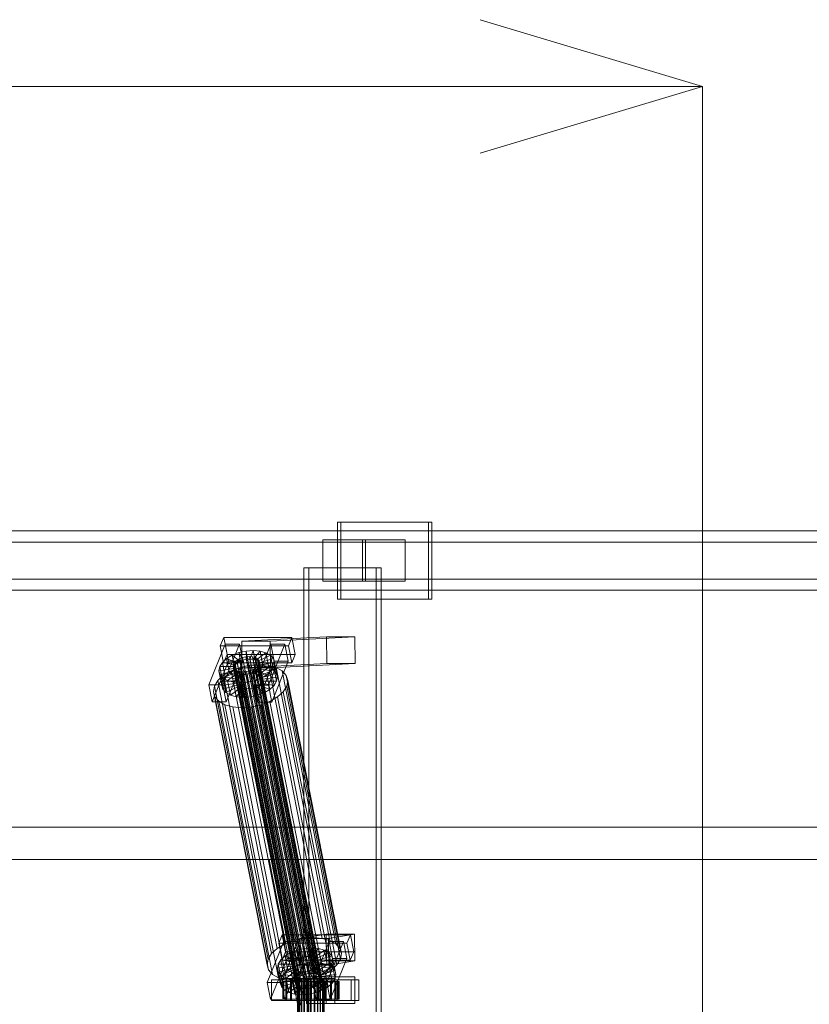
# Model space of a CAD drawing. Header units: millimetres. Extents: x -2233 to 65662, y -50530 to 6847.
# Tile 348 of 656: x 5489 to 6022, y -17870 to -17205. Entities that reach past the tile are written whole.
import ezdxf

# ---------------------------------------------------------------- set-up
doc = ezdxf.new("R2010")
doc.units = ezdxf.units.MM
doc.layers.add('COTAS_P', color=1, linetype='Continuous', lineweight=0)
doc.layers.add('superior_C01', color=7, linetype='Continuous', lineweight=0)
doc.dimstyles.new('R19_100', dxfattribs={"dimtxt": 250, "dimasz": 150, "dimexe": 150, "dimexo": 80, "dimgap": 100, "dimtad": 1, "dimtih": 1, "dimtoh": 1, "dimdsep": 46, "dimcen": 0.09, "dimadec": 0, "dimazin": 0, "dimtfac": 1, "dimtdec": 4, "dimtofl": 0, "dimtmove": 0, "dimatfit": 3, "dimfxl": 1, "dimtolj": 1, "dimtzin": 0, "dimarcsym": 0})

# ---------------------------------------------------------------- blocks, each defined once
blk = doc.blocks.new('DIM_R32_30')
at = {"layer": 'COTAS_P'}
for p, q in [((4250, -17250), (4400, -17205)), ((5950, -17250), (5800, -17205)), ((4250, -18150), (4250, -17250)), ((5950, -17250), (4250, -17250)), ((4250, -17250), (4400, -17295)), ((5950, -17250), (5800, -17295)), ((5950, -18150), (5950, -17250))]:
    blk.add_line(p, q, dxfattribs=at)
blk.add_text('1700 P', height=250, rotation=180, dxfattribs=at).set_placement((5100, -17350))

msp = doc.modelspace()

# ---------------------------------------------------------------- linework, layer by layer
at = {"layer": 'superior_C01'}
for p, q in [((5765.099, -17544), (5703.702, -17544)), ((5703.702, -17544), (5703.702, -17596)), ((5705.96, -17544), (5703.702, -17544)), ((5705.96, -17596), (5705.96, -17544)), ((5705.96, -17544), (5767.357, -17544)), ((5765.099, -17596), (5765.099, -17544)), ((5765.099, -17544), (5767.357, -17544)), ((5767.357, -17544), (5767.357, -17596)), ((6042.801, -17550), (4891.593, -17550)), ((4902.883, -17550), (6054.091, -17550)), ((6123.243, -17550), (4972.035, -17550)), ((4986.148, -17550), (6137.356, -17550)), ((5722.577, -17556), (5693.796, -17556)), ((5693.796, -17556), (5693.796, -17584)), ((5720.575, -17556), (5693.796, -17556)), ((5720.575, -17584), (5720.575, -17556)), ((5720.575, -17556), (5749.355, -17556)), ((5722.577, -17584), (5722.577, -17556)), ((5722.577, -17556), (5749.355, -17556)), ((5749.355, -17556), (5749.355, -17584)), ((6129.564, -17557.5), (4896.503, -17557.5)), ((4897.973, -17557.5), (6131.034, -17557.5)), ((5729.731, -17575), (5680.997, -17575)), ((5680.997, -17575), (5680.997, -18425)), ((5684.384, -17575), (5680.997, -17575)), ((5684.384, -18425), (5684.384, -17575)), ((5684.384, -17575), (5733.118, -17575)), ((5729.731, -18425), (5729.731, -17575)), ((5729.731, -17575), (5733.118, -17575)), ((5733.118, -17575), (5733.118, -18425)), ((4896.503, -17582.5), (6129.564, -17582.5)), ((4897.973, -17582.5), (6131.034, -17582.5)), ((5693.796, -17584), (5722.577, -17584)), ((5693.796, -17584), (5720.575, -17584)), ((5749.355, -17584), (5720.575, -17584)), ((5749.355, -17584), (5722.577, -17584)), ((4891.593, -17590), (6042.801, -17590)), ((4902.883, -17590), (6054.091, -17590)), ((4972.035, -17590), (6123.243, -17590)), ((4986.148, -17590), (6137.356, -17590)), ((5703.702, -17596), (5765.099, -17596)), ((5703.702, -17596), (5705.96, -17596)), ((5767.357, -17596), (5705.96, -17596)), ((5767.357, -17596), (5765.099, -17596)), ((5626.846, -17621.857), (5624.527, -17627.592)), ((5629.099, -17633.325), (5626.846, -17621.857)), ((5626.846, -17621.857), (5672.894, -17621.914)), ((5696.241, -17621.488), (5639.049, -17624.356)), ((5658.235, -17624.356), (5715.427, -17621.488)), ((5670.575, -17627.65), (5672.894, -17621.914)), ((5672.894, -17621.914), (5675.147, -17633.382)), ((5696.313, -17639.486), (5696.241, -17621.488)), ((5696.241, -17621.488), (5715.427, -17621.488)), ((5715.427, -17621.488), (5715.499, -17639.486)), ((5627.869, -17626.449), (5616.739, -17653.98)), ((5670.575, -17627.65), (5624.527, -17627.592)), ((5624.527, -17627.592), (5626.78, -17639.061)), ((5626.333, -17653.992), (5637.462, -17626.461)), ((5630.122, -17637.917), (5627.869, -17626.449)), ((5627.869, -17626.449), (5637.462, -17626.461)), ((5637.462, -17626.461), (5639.716, -17637.929)), ((5658.235, -17624.356), (5639.049, -17624.356)), ((5639.049, -17624.356), (5639.12, -17642.354)), ((5658.568, -17626.487), (5647.438, -17654.019)), ((5657.031, -17654.031), (5668.161, -17626.499)), ((5658.307, -17642.354), (5658.235, -17624.356)), ((5660.821, -17637.955), (5658.568, -17626.487)), ((5658.568, -17626.487), (5668.161, -17626.499)), ((5668.161, -17626.499), (5670.414, -17637.967)), ((5672.829, -17639.118), (5670.575, -17627.65)), ((5626.78, -17639.061), (5629.099, -17633.325)), ((5628.796, -17636.164), (5632.606, -17633.91)), ((5675.147, -17633.382), (5629.099, -17633.325)), ((5632.606, -17633.91), (5637.081, -17632.183)), ((5632.606, -17633.91), (5637.75, -17637.975)), ((5634.537, -17643.74), (5632.606, -17633.91)), ((5637.081, -17632.183), (5641.917, -17631.1)), ((5637.081, -17632.183), (5639.869, -17637.157)), ((5639.012, -17642.013), (5637.081, -17632.183)), ((5637.428, -17636.336), (5639.547, -17635.518)), ((5639.547, -17635.518), (5641.838, -17635.005)), ((5681.557, -17849.317), (5639.547, -17635.518)), ((5641.838, -17635.005), (5644.144, -17634.832)), ((5683.848, -17848.804), (5641.838, -17635.005)), ((5641.917, -17631.1), (5646.785, -17630.735)), ((5641.917, -17631.1), (5642.16, -17636.643)), ((5643.848, -17640.93), (5641.917, -17631.1)), ((5644.144, -17634.832), (5646.308, -17635.011)), ((5686.153, -17848.631), (5644.144, -17634.832)), ((5646.785, -17630.735), (5644.466, -17636.47)), ((5646.308, -17635.011), (5648.182, -17635.529)), ((5688.317, -17848.809), (5646.308, -17635.011)), ((5651.352, -17631.112), (5646.63, -17636.649)), ((5648.716, -17640.564), (5646.785, -17630.735)), ((5646.785, -17630.735), (5651.352, -17631.112)), ((5648.182, -17635.529), (5649.638, -17636.352)), ((5690.191, -17849.328), (5648.182, -17635.529)), ((5655.308, -17632.206), (5648.503, -17637.167)), ((5658.383, -17633.943), (5649.96, -17637.99)), ((5653.284, -17640.942), (5651.352, -17631.112)), ((5651.352, -17631.112), (5655.308, -17632.206)), ((5657.24, -17642.036), (5655.308, -17632.206)), ((5655.308, -17632.206), (5658.383, -17633.943)), ((5660.315, -17643.772), (5658.383, -17633.943)), ((5658.383, -17633.943), (5660.367, -17636.203)), ((5675.147, -17633.382), (5672.829, -17639.118)), ((5618.993, -17665.449), (5630.122, -17637.917)), ((5623.633, -17644.431), (5624.152, -17641.61)), ((5624.152, -17641.61), (5625.913, -17638.79)), ((5624.152, -17641.61), (5633.745, -17641.622)), ((5626.083, -17651.44), (5624.152, -17641.61)), ((5625.913, -17638.79), (5628.796, -17636.164)), ((5625.913, -17638.79), (5634.579, -17640.286)), ((5627.845, -17648.62), (5625.913, -17638.79)), ((5626.78, -17639.061), (5672.829, -17639.118)), ((5639.716, -17637.929), (5628.586, -17665.461)), ((5628.796, -17636.164), (5635.945, -17639.042)), ((5630.728, -17645.994), (5628.796, -17636.164)), ((5639.716, -17637.929), (5630.122, -17637.917)), ((5631.889, -17644.416), (5637.871, -17642.107)), ((5633.177, -17641.32), (5633.423, -17639.983)), ((5633.537, -17642.566), (5633.177, -17641.32)), ((5675.187, -17855.119), (5633.177, -17641.32)), ((5633.423, -17639.983), (5634.258, -17638.648)), ((5675.433, -17853.782), (5633.423, -17639.983)), ((5633.745, -17641.622), (5633.499, -17642.958)), ((5634.579, -17640.286), (5633.745, -17641.622)), ((5633.745, -17641.622), (5635.677, -17651.452)), ((5634.258, -17638.648), (5635.623, -17637.404)), ((5676.267, -17852.446), (5634.258, -17638.648)), ((5639.012, -17642.013), (5634.537, -17643.74)), ((5635.945, -17639.042), (5634.579, -17640.286)), ((5634.579, -17640.286), (5636.511, -17650.116)), ((5635.623, -17637.404), (5637.428, -17636.336)), ((5677.633, -17851.202), (5635.623, -17637.404)), ((5637.75, -17637.975), (5635.945, -17639.042)), ((5635.945, -17639.042), (5637.877, -17648.872)), ((5679.437, -17850.135), (5637.428, -17636.336)), ((5639.869, -17637.157), (5637.75, -17637.975)), ((5637.75, -17637.975), (5639.681, -17647.804)), ((5637.871, -17642.107), (5644.337, -17640.659)), ((5674.086, -17826.416), (5637.871, -17642.107)), ((5643.848, -17640.93), (5639.012, -17642.013)), ((5641.801, -17646.986), (5639.012, -17642.013)), ((5696.313, -17639.486), (5639.12, -17642.354)), ((5639.12, -17642.354), (5658.307, -17642.354)), ((5642.16, -17636.643), (5639.869, -17637.157)), ((5639.869, -17637.157), (5641.801, -17646.986)), ((5644.466, -17636.47), (5642.16, -17636.643)), ((5642.16, -17636.643), (5644.092, -17646.473)), ((5648.716, -17640.564), (5643.848, -17640.93)), ((5644.092, -17646.473), (5643.848, -17640.93)), ((5644.337, -17640.659), (5650.844, -17640.17)), ((5680.551, -17824.968), (5644.337, -17640.659)), ((5644.466, -17636.47), (5646.397, -17646.3)), ((5646.63, -17636.649), (5644.466, -17636.47)), ((5646.397, -17646.3), (5648.716, -17640.564)), ((5646.63, -17636.649), (5648.561, -17646.479)), ((5648.503, -17637.167), (5646.63, -17636.649)), ((5649.857, -17641.341), (5648.491, -17642.585)), ((5648.503, -17637.167), (5650.435, -17646.997)), ((5649.96, -17637.99), (5648.503, -17637.167)), ((5648.561, -17646.479), (5653.284, -17640.942)), ((5653.284, -17640.942), (5648.716, -17640.564)), ((5649.638, -17636.352), (5650.578, -17637.422)), ((5691.647, -17850.15), (5649.638, -17636.352)), ((5649.691, -17665.487), (5660.821, -17637.955)), ((5650.691, -17640.005), (5649.857, -17641.341)), ((5691.866, -17855.139), (5649.857, -17641.341)), ((5649.96, -17637.99), (5651.891, -17647.82)), ((5650.9, -17639.061), (5649.96, -17637.99)), ((5650.179, -17642.979), (5651.013, -17641.643)), ((5650.435, -17646.997), (5657.24, -17642.036)), ((5650.578, -17637.422), (5650.937, -17638.668)), ((5692.587, -17851.221), (5650.578, -17637.422)), ((5650.937, -17638.668), (5650.691, -17640.005)), ((5650.691, -17640.005), (5692.701, -17853.804)), ((5650.844, -17640.17), (5656.95, -17640.674)), ((5687.059, -17824.479), (5650.844, -17640.17)), ((5660.367, -17636.203), (5650.9, -17639.061)), ((5650.9, -17639.061), (5652.831, -17648.891)), ((5651.259, -17640.307), (5650.9, -17639.061)), ((5692.947, -17852.467), (5650.937, -17638.668)), ((5651.013, -17641.643), (5651.259, -17640.307)), ((5651.013, -17641.643), (5660.607, -17641.655)), ((5652.945, -17651.473), (5651.013, -17641.643)), ((5661.126, -17638.834), (5651.259, -17640.307)), ((5651.259, -17640.307), (5653.191, -17650.137)), ((5657.24, -17642.036), (5653.284, -17640.942)), ((5656.95, -17640.674), (5662.238, -17642.137)), ((5693.165, -17824.984), (5656.95, -17640.674)), ((5660.315, -17643.772), (5657.24, -17642.036)), ((5715.499, -17639.486), (5658.307, -17642.354)), ((5660.607, -17641.655), (5658.845, -17644.475)), ((5670.414, -17637.967), (5659.285, -17665.499)), ((5662.299, -17646.033), (5660.367, -17636.203)), ((5660.367, -17636.203), (5661.126, -17638.834)), ((5661.126, -17638.834), (5660.607, -17641.655)), ((5660.607, -17641.655), (5662.538, -17651.485)), ((5670.414, -17637.967), (5660.821, -17637.955)), ((5663.057, -17648.664), (5661.126, -17638.834)), ((5662.238, -17642.137), (5666.349, -17644.459)), ((5698.453, -17826.446), (5662.238, -17642.137)), ((5715.499, -17639.486), (5696.313, -17639.486)), ((5622.942, -17650.939), (5626.797, -17647.428)), ((5623.633, -17644.431), (5633.499, -17642.958)), ((5624.391, -17647.062), (5623.633, -17644.431)), ((5625.564, -17654.261), (5623.633, -17644.431)), ((5624.391, -17647.062), (5633.858, -17644.204)), ((5626.375, -17649.322), (5624.391, -17647.062)), ((5626.323, -17656.892), (5624.391, -17647.062)), ((5627.845, -17648.62), (5626.083, -17651.44)), ((5626.375, -17649.322), (5634.798, -17645.275)), ((5626.797, -17647.428), (5631.889, -17644.416)), ((5663.011, -17831.737), (5626.797, -17647.428)), ((5630.728, -17645.994), (5627.845, -17648.62)), ((5636.511, -17650.116), (5627.845, -17648.62)), ((5629.45, -17651.059), (5636.255, -17646.098)), ((5634.537, -17643.74), (5630.728, -17645.994)), ((5637.877, -17648.872), (5630.728, -17645.994)), ((5668.104, -17828.725), (5631.889, -17644.416)), ((5633.406, -17652.153), (5638.129, -17646.616)), ((5633.499, -17642.958), (5633.858, -17644.204)), ((5633.499, -17642.958), (5635.431, -17652.788)), ((5634.477, -17643.637), (5633.537, -17642.566)), ((5675.546, -17856.365), (5633.537, -17642.566)), ((5633.858, -17644.204), (5634.798, -17645.275)), ((5633.858, -17644.204), (5635.79, -17654.034)), ((5635.933, -17644.459), (5634.477, -17643.637)), ((5676.486, -17857.435), (5634.477, -17643.637)), ((5639.681, -17647.804), (5634.537, -17643.74)), ((5634.798, -17645.275), (5636.255, -17646.098)), ((5634.798, -17645.275), (5636.73, -17655.105)), ((5637.807, -17644.978), (5635.933, -17644.459)), ((5677.942, -17858.258), (5635.933, -17644.459)), ((5636.255, -17646.098), (5638.129, -17646.616)), ((5636.255, -17646.098), (5638.186, -17655.927)), ((5636.511, -17650.116), (5637.877, -17648.872)), ((5639.97, -17645.156), (5637.807, -17644.978)), ((5679.816, -17858.776), (5637.807, -17644.978)), ((5637.877, -17648.872), (5639.681, -17647.804)), ((5637.974, -17652.53), (5640.292, -17646.795)), ((5638.129, -17646.616), (5640.292, -17646.795)), ((5638.129, -17646.616), (5640.06, -17656.446)), ((5639.681, -17647.804), (5641.801, -17646.986)), ((5642.276, -17644.983), (5639.97, -17645.156)), ((5681.98, -17858.955), (5639.97, -17645.156)), ((5640.292, -17646.795), (5642.598, -17646.622)), ((5640.292, -17646.795), (5642.224, -17656.624)), ((5641.801, -17646.986), (5644.092, -17646.473)), ((5644.567, -17644.47), (5642.276, -17644.983)), ((5684.286, -17858.782), (5642.276, -17644.983)), ((5642.598, -17646.622), (5644.889, -17646.108)), ((5642.841, -17652.165), (5642.598, -17646.622)), ((5642.598, -17646.622), (5644.53, -17656.451)), ((5644.092, -17646.473), (5646.397, -17646.3)), ((5646.687, -17643.652), (5644.567, -17644.47)), ((5686.576, -17858.269), (5644.567, -17644.47)), ((5644.889, -17646.108), (5647.009, -17645.29)), ((5647.678, -17651.082), (5644.889, -17646.108)), ((5644.889, -17646.108), (5646.82, -17655.938)), ((5646.397, -17646.3), (5648.561, -17646.479)), ((5648.491, -17642.585), (5646.687, -17643.652)), ((5688.696, -17857.451), (5646.687, -17643.652)), ((5647.009, -17645.29), (5648.813, -17644.223)), ((5652.153, -17649.355), (5647.009, -17645.29)), ((5647.009, -17645.29), (5648.94, -17655.12)), ((5690.5, -17856.383), (5648.491, -17642.585)), ((5648.561, -17646.479), (5650.435, -17646.997)), ((5648.813, -17644.223), (5650.179, -17642.979)), ((5655.962, -17647.101), (5648.813, -17644.223)), ((5648.813, -17644.223), (5650.745, -17654.053)), ((5658.845, -17644.475), (5650.179, -17642.979)), ((5650.179, -17642.979), (5652.11, -17652.809)), ((5650.435, -17646.997), (5651.891, -17647.82)), ((5651.891, -17647.82), (5660.315, -17643.772)), ((5651.891, -17647.82), (5652.831, -17648.891)), ((5655.962, -17647.101), (5652.153, -17649.355)), ((5652.831, -17648.891), (5662.299, -17646.033)), ((5652.831, -17648.891), (5653.191, -17650.137)), ((5653.191, -17650.137), (5663.057, -17648.664)), ((5658.845, -17644.475), (5655.962, -17647.101)), ((5657.893, -17656.931), (5655.962, -17647.101)), ((5660.777, -17654.305), (5658.845, -17644.475)), ((5662.299, -17646.033), (5660.315, -17643.772)), ((5663.057, -17648.664), (5662.299, -17646.033)), ((5662.538, -17651.485), (5663.057, -17648.664)), ((5666.349, -17644.459), (5669.002, -17647.481)), ((5702.564, -17828.768), (5666.349, -17644.459)), ((5669.002, -17647.481), (5670.016, -17650.998)), ((5705.217, -17831.79), (5669.002, -17647.481)), ((5626.333, -17653.992), (5616.739, -17653.98)), ((5616.739, -17653.98), (5618.993, -17665.449)), ((5619.893, -17658.48), (5620.587, -17654.709)), ((5620.587, -17654.709), (5622.942, -17650.939)), ((5656.802, -17839.018), (5620.587, -17654.709)), ((5659.157, -17835.248), (5622.942, -17650.939)), ((5626.083, -17651.44), (5625.564, -17654.261)), ((5635.431, -17652.788), (5625.564, -17654.261)), ((5625.564, -17654.261), (5626.323, -17656.892)), ((5635.677, -17651.452), (5626.083, -17651.44)), ((5635.79, -17654.034), (5626.323, -17656.892)), ((5628.586, -17665.461), (5626.333, -17653.992)), ((5629.45, -17651.059), (5626.375, -17649.322)), ((5628.307, -17659.152), (5626.375, -17649.322)), ((5636.73, -17655.105), (5628.307, -17659.152)), ((5633.406, -17652.153), (5629.45, -17651.059)), ((5631.382, -17660.889), (5629.45, -17651.059)), ((5637.974, -17652.53), (5633.406, -17652.153)), ((5635.338, -17661.983), (5633.406, -17652.153)), ((5635.431, -17652.788), (5635.677, -17651.452)), ((5635.79, -17654.034), (5635.431, -17652.788)), ((5635.677, -17651.452), (5636.511, -17650.116)), ((5636.73, -17655.105), (5635.79, -17654.034)), ((5638.186, -17655.927), (5636.73, -17655.105)), ((5642.841, -17652.165), (5637.974, -17652.53)), ((5639.905, -17662.36), (5637.974, -17652.53)), ((5647.678, -17651.082), (5642.841, -17652.165)), ((5644.773, -17661.995), (5642.841, -17652.165)), ((5648.94, -17655.12), (5646.82, -17655.938)), ((5657.031, -17654.031), (5647.438, -17654.019)), ((5647.438, -17654.019), (5649.691, -17665.487)), ((5652.153, -17649.355), (5647.678, -17651.082)), ((5649.609, -17660.912), (5647.678, -17651.082)), ((5650.745, -17654.053), (5648.94, -17655.12)), ((5648.94, -17655.12), (5654.084, -17659.184)), ((5652.11, -17652.809), (5650.745, -17654.053)), ((5650.745, -17654.053), (5657.893, -17656.931)), ((5652.945, -17651.473), (5652.11, -17652.809)), ((5652.11, -17652.809), (5660.777, -17654.305)), ((5654.084, -17659.184), (5652.153, -17649.355)), ((5653.191, -17650.137), (5652.945, -17651.473)), ((5662.538, -17651.485), (5652.945, -17651.473)), ((5659.285, -17665.499), (5657.031, -17654.031)), ((5657.893, -17656.931), (5660.777, -17654.305)), ((5660.777, -17654.305), (5662.538, -17651.485)), ((5669.322, -17654.769), (5666.967, -17658.539)), ((5670.016, -17650.998), (5669.322, -17654.769)), ((5669.322, -17654.769), (5705.537, -17839.078)), ((5706.231, -17835.307), (5670.016, -17650.998)), ((5620.907, -17661.997), (5619.893, -17658.48)), ((5656.108, -17842.789), (5619.893, -17658.48)), ((5623.56, -17665.019), (5620.907, -17661.997)), ((5657.122, -17846.306), (5620.907, -17661.997)), ((5626.323, -17656.892), (5628.307, -17659.152)), ((5628.307, -17659.152), (5631.382, -17660.889)), ((5638.186, -17655.927), (5631.382, -17660.889)), ((5631.382, -17660.889), (5635.338, -17661.983)), ((5640.06, -17656.446), (5635.338, -17661.983)), ((5635.338, -17661.983), (5639.905, -17662.36)), ((5640.06, -17656.446), (5638.186, -17655.927)), ((5642.224, -17656.624), (5639.905, -17662.36)), ((5639.905, -17662.36), (5644.773, -17661.995)), ((5642.224, -17656.624), (5640.06, -17656.446)), ((5644.53, -17656.451), (5642.224, -17656.624)), ((5646.82, -17655.938), (5644.53, -17656.451)), ((5644.53, -17656.451), (5644.773, -17661.995)), ((5644.773, -17661.995), (5649.609, -17660.912)), ((5646.82, -17655.938), (5649.609, -17660.912)), ((5649.609, -17660.912), (5654.084, -17659.184)), ((5654.084, -17659.184), (5657.893, -17656.931)), ((5663.112, -17662.05), (5658.02, -17665.062)), ((5666.967, -17658.539), (5663.112, -17662.05)), ((5699.327, -17846.359), (5663.112, -17662.05)), ((5703.182, -17842.848), (5666.967, -17658.539)), ((5618.993, -17665.449), (5628.586, -17665.461)), ((5627.67, -17667.341), (5623.56, -17665.019)), ((5659.775, -17849.328), (5623.56, -17665.019)), ((5632.959, -17668.803), (5627.67, -17667.341)), ((5663.885, -17851.65), (5627.67, -17667.341)), ((5639.065, -17669.308), (5632.959, -17668.803)), ((5669.174, -17853.113), (5632.959, -17668.803)), ((5645.572, -17668.819), (5639.065, -17669.308)), ((5652.038, -17667.371), (5645.572, -17668.819)), ((5681.787, -17853.128), (5645.572, -17668.819)), ((5649.691, -17665.487), (5659.285, -17665.499)), ((5658.02, -17665.062), (5652.038, -17667.371)), ((5688.253, -17851.68), (5652.038, -17667.371)), ((5694.235, -17849.371), (5658.02, -17665.062)), ((5675.28, -17853.617), (5639.065, -17669.308)), ((1105.699, -17750), (10210.031, -17750)), ((10211.451, -17750), (1107.119, -17750)), ((4716.927, -17771.702), (5657.552, -17771.702)), ((5659.235, -17771.702), (4718.61, -17771.702)), ((5657.552, -17771.702), (5676.866, -17870)), ((5657.552, -17771.702), (5659.235, -17771.702)), ((5657.552, -17771.702), (6598.176, -17771.702)), ((5678.55, -17870), (5659.235, -17771.702)), ((6599.86, -17771.702), (5659.235, -17771.702)), ((5667.303, -17827.141), (5656.173, -17854.673)), ((5666.28, -17822.549), (5663.961, -17828.285)), ((5710.009, -17828.342), (5663.961, -17828.285)), ((5663.961, -17828.285), (5666.214, -17839.753)), ((5665.767, -17854.685), (5676.896, -17827.153)), ((5668.533, -17834.017), (5666.28, -17822.549)), ((5666.28, -17822.549), (5712.328, -17822.606)), ((5669.556, -17838.609), (5667.303, -17827.141)), ((5667.303, -17827.141), (5676.896, -17827.153)), ((5674.086, -17826.416), (5668.104, -17828.725)), ((5680.551, -17824.968), (5674.086, -17826.416)), ((5676.896, -17827.153), (5679.15, -17838.621)), ((5695.929, -17822.189), (5678.401, -17825.057)), ((5697.588, -17825.057), (5678.401, -17825.057)), ((5678.401, -17825.057), (5678.636, -17843.038)), ((5687.059, -17824.479), (5680.551, -17824.968)), ((5698.002, -17827.179), (5686.872, -17854.711)), ((5693.165, -17824.984), (5687.059, -17824.479)), ((5698.453, -17826.446), (5693.165, -17824.984)), ((5696.164, -17840.17), (5695.929, -17822.189)), ((5695.929, -17822.189), (5715.116, -17822.189)), ((5696.465, -17854.723), (5707.595, -17827.191)), ((5697.588, -17825.057), (5715.116, -17822.189)), ((5697.822, -17843.038), (5697.588, -17825.057)), ((5700.255, -17838.647), (5698.002, -17827.179)), ((5698.002, -17827.179), (5707.595, -17827.191)), ((5702.564, -17828.768), (5698.453, -17826.446)), ((5707.595, -17827.191), (5709.848, -17838.659)), ((5710.009, -17828.342), (5712.328, -17822.606)), ((5712.263, -17839.81), (5710.009, -17828.342)), ((5712.328, -17822.606), (5714.581, -17834.074)), ((5715.116, -17822.189), (5715.35, -17840.17)), ((5663.011, -17831.737), (5659.157, -17835.248)), ((5668.104, -17828.725), (5663.011, -17831.737)), ((5666.214, -17839.753), (5668.533, -17834.017)), ((5668.23, -17836.856), (5672.04, -17834.603)), ((5714.581, -17834.074), (5668.533, -17834.017)), ((5672.04, -17834.603), (5676.515, -17832.875)), ((5672.04, -17834.603), (5677.184, -17838.667)), ((5673.971, -17844.433), (5672.04, -17834.603)), ((5676.515, -17832.875), (5681.351, -17831.792)), ((5676.515, -17832.875), (5679.303, -17837.849)), ((5678.446, -17842.705), (5676.515, -17832.875)), ((5681.351, -17831.792), (5686.219, -17831.427)), ((5681.351, -17831.792), (5681.594, -17837.336)), ((5683.282, -17841.622), (5681.351, -17831.792)), ((5686.219, -17831.427), (5683.9, -17837.163)), ((5690.786, -17831.804), (5686.064, -17837.341)), ((5688.15, -17841.257), (5686.219, -17831.427)), ((5686.219, -17831.427), (5690.786, -17831.804)), ((5694.742, -17832.898), (5687.937, -17837.86)), ((5697.817, -17834.635), (5689.394, -17838.682)), ((5692.718, -17841.634), (5690.786, -17831.804)), ((5690.786, -17831.804), (5694.742, -17832.898)), ((5696.674, -17842.728), (5694.742, -17832.898)), ((5694.742, -17832.898), (5697.817, -17834.635)), ((5699.749, -17844.465), (5697.817, -17834.635)), ((5697.817, -17834.635), (5699.801, -17836.895)), ((5705.217, -17831.79), (5702.564, -17828.768)), ((5706.231, -17835.307), (5705.217, -17831.79)), ((5714.581, -17834.074), (5712.263, -17839.81)), ((5656.802, -17839.018), (5656.108, -17842.789)), ((5659.157, -17835.248), (5656.802, -17839.018)), ((5658.427, -17866.141), (5669.556, -17838.609)), ((5663.586, -17842.302), (5665.347, -17839.482)), ((5665.347, -17839.482), (5668.23, -17836.856)), ((5665.347, -17839.482), (5674.013, -17840.978)), ((5667.279, -17849.312), (5665.347, -17839.482)), ((5666.214, -17839.753), (5712.263, -17839.81)), ((5679.15, -17838.621), (5668.02, -17866.153)), ((5668.23, -17836.856), (5675.379, -17839.734)), ((5670.162, -17846.686), (5668.23, -17836.856)), ((5679.15, -17838.621), (5669.556, -17838.609)), ((5674.013, -17840.978), (5673.179, -17842.314)), ((5675.379, -17839.734), (5674.013, -17840.978)), ((5674.013, -17840.978), (5675.945, -17850.808)), ((5677.184, -17838.667), (5675.379, -17839.734)), ((5675.379, -17839.734), (5677.311, -17849.564)), ((5679.303, -17837.849), (5677.184, -17838.667)), ((5677.184, -17838.667), (5679.115, -17848.497)), ((5683.282, -17841.622), (5678.446, -17842.705)), ((5696.164, -17840.17), (5678.636, -17843.038)), ((5681.594, -17837.336), (5679.303, -17837.849)), ((5679.303, -17837.849), (5681.235, -17847.679)), ((5683.9, -17837.163), (5681.594, -17837.336)), ((5681.594, -17837.336), (5683.526, -17847.165)), ((5688.15, -17841.257), (5683.282, -17841.622)), ((5683.526, -17847.165), (5683.282, -17841.622)), ((5683.9, -17837.163), (5685.831, -17846.992)), ((5686.064, -17837.341), (5683.9, -17837.163)), ((5685.831, -17846.992), (5688.15, -17841.257)), ((5686.064, -17837.341), (5687.995, -17847.171)), ((5687.937, -17837.86), (5686.064, -17837.341)), ((5687.937, -17837.86), (5689.869, -17847.689)), ((5689.394, -17838.682), (5687.937, -17837.86)), ((5687.995, -17847.171), (5692.718, -17841.634)), ((5692.718, -17841.634), (5688.15, -17841.257)), ((5689.125, -17866.179), (5700.255, -17838.647)), ((5689.394, -17838.682), (5691.325, -17848.512)), ((5690.334, -17839.753), (5689.394, -17838.682)), ((5699.801, -17836.895), (5690.334, -17839.753)), ((5690.334, -17839.753), (5692.265, -17849.583)), ((5690.693, -17840.999), (5690.334, -17839.753)), ((5690.447, -17842.335), (5690.693, -17840.999)), ((5700.56, -17839.526), (5690.693, -17840.999)), ((5690.693, -17840.999), (5692.625, -17850.829)), ((5696.674, -17842.728), (5692.718, -17841.634)), ((5715.35, -17840.17), (5696.164, -17840.17)), ((5715.35, -17840.17), (5697.822, -17843.038)), ((5709.848, -17838.659), (5698.719, -17866.191)), ((5701.733, -17846.725), (5699.801, -17836.895)), ((5699.801, -17836.895), (5700.56, -17839.526)), ((5700.56, -17839.526), (5700.041, -17842.347)), ((5709.848, -17838.659), (5700.255, -17838.647)), ((5702.491, -17849.356), (5700.56, -17839.526)), ((5703.182, -17842.848), (5705.537, -17839.078)), ((5705.537, -17839.078), (5706.231, -17835.307)), ((5656.108, -17842.789), (5657.122, -17846.306)), ((5657.122, -17846.306), (5659.775, -17849.328)), ((5663.067, -17845.123), (5663.586, -17842.302)), ((5663.067, -17845.123), (5672.933, -17843.65)), ((5663.825, -17847.754), (5663.067, -17845.123)), ((5664.998, -17854.953), (5663.067, -17845.123)), ((5663.586, -17842.302), (5673.179, -17842.314)), ((5665.517, -17852.132), (5663.586, -17842.302)), ((5663.825, -17847.754), (5673.292, -17844.897)), ((5665.809, -17850.015), (5663.825, -17847.754)), ((5665.756, -17857.584), (5663.825, -17847.754)), ((5665.809, -17850.015), (5674.232, -17845.967)), ((5670.162, -17846.686), (5667.279, -17849.312)), ((5668.884, -17851.751), (5675.689, -17846.79)), ((5673.971, -17844.433), (5670.162, -17846.686)), ((5677.311, -17849.564), (5670.162, -17846.686)), ((5672.84, -17852.845), (5677.563, -17847.308)), ((5673.179, -17842.314), (5672.933, -17843.65)), ((5672.933, -17843.65), (5673.292, -17844.897)), ((5672.933, -17843.65), (5674.865, -17853.48)), ((5673.179, -17842.314), (5675.111, -17852.144)), ((5673.292, -17844.897), (5674.232, -17845.967)), ((5673.292, -17844.897), (5675.224, -17854.726)), ((5678.446, -17842.705), (5673.971, -17844.433)), ((5679.115, -17848.497), (5673.971, -17844.433)), ((5674.232, -17845.967), (5675.689, -17846.79)), ((5674.232, -17845.967), (5676.164, -17855.797)), ((5675.689, -17846.79), (5677.563, -17847.308)), ((5675.689, -17846.79), (5677.62, -17856.62)), ((5677.408, -17853.223), (5679.726, -17847.487)), ((5677.563, -17847.308), (5679.726, -17847.487)), ((5677.563, -17847.308), (5679.494, -17857.138)), ((5681.235, -17847.679), (5678.446, -17842.705)), ((5678.636, -17843.038), (5697.822, -17843.038)), ((5679.115, -17848.497), (5681.235, -17847.679)), ((5679.726, -17847.487), (5682.032, -17847.314)), ((5679.726, -17847.487), (5681.658, -17857.317)), ((5681.235, -17847.679), (5683.526, -17847.165)), ((5682.032, -17847.314), (5684.323, -17846.801)), ((5682.275, -17852.857), (5682.032, -17847.314)), ((5682.032, -17847.314), (5683.964, -17857.144)), ((5683.526, -17847.165), (5685.831, -17846.992)), ((5684.323, -17846.801), (5686.443, -17845.983)), ((5687.112, -17851.774), (5684.323, -17846.801)), ((5684.323, -17846.801), (5686.254, -17856.631)), ((5685.831, -17846.992), (5687.995, -17847.171)), ((5686.443, -17845.983), (5688.247, -17844.915)), ((5691.587, -17850.047), (5686.443, -17845.983)), ((5686.443, -17845.983), (5688.374, -17855.812)), ((5687.995, -17847.171), (5689.869, -17847.689)), ((5688.247, -17844.915), (5689.613, -17843.671)), ((5695.396, -17847.793), (5688.247, -17844.915)), ((5688.247, -17844.915), (5690.179, -17854.745)), ((5689.613, -17843.671), (5690.447, -17842.335)), ((5698.279, -17845.167), (5689.613, -17843.671)), ((5689.613, -17843.671), (5691.544, -17853.501)), ((5689.869, -17847.689), (5696.674, -17842.728)), ((5689.869, -17847.689), (5691.325, -17848.512)), ((5690.447, -17842.335), (5700.041, -17842.347)), ((5692.379, -17852.165), (5690.447, -17842.335)), ((5691.325, -17848.512), (5699.749, -17844.465)), ((5695.396, -17847.793), (5691.587, -17850.047)), ((5692.265, -17849.583), (5701.733, -17846.725)), ((5694.235, -17849.371), (5699.327, -17846.359)), ((5698.279, -17845.167), (5695.396, -17847.793)), ((5697.327, -17857.623), (5695.396, -17847.793)), ((5699.749, -17844.465), (5696.674, -17842.728)), ((5700.041, -17842.347), (5698.279, -17845.167)), ((5700.211, -17854.997), (5698.279, -17845.167)), ((5699.327, -17846.359), (5703.182, -17842.848)), ((5701.733, -17846.725), (5699.749, -17844.465)), ((5700.041, -17842.347), (5701.972, -17852.177)), ((5702.491, -17849.356), (5701.733, -17846.725)), ((5665.767, -17854.685), (5656.173, -17854.673)), ((5656.173, -17854.673), (5658.427, -17866.141)), ((5668.675, -17853), (5659.081, -17853)), ((5659.081, -17853), (5659.081, -17867)), ((5672.629, -17853), (5659.081, -17853)), ((5659.775, -17849.328), (5663.885, -17851.65)), ((5663.885, -17851.65), (5669.174, -17853.113)), ((5665.517, -17852.132), (5664.998, -17854.953)), ((5674.865, -17853.48), (5664.998, -17854.953)), ((5664.998, -17854.953), (5665.756, -17857.584)), ((5667.279, -17849.312), (5665.517, -17852.132)), ((5675.111, -17852.144), (5665.517, -17852.132)), ((5675.224, -17854.726), (5665.756, -17857.584)), ((5668.02, -17866.153), (5665.767, -17854.685)), ((5668.884, -17851.751), (5665.809, -17850.015)), ((5667.741, -17859.844), (5665.809, -17850.015)), ((5667.252, -17854), (5666.725, -17854)), ((5666.725, -17854), (5676.722, -17854)), ((5666.725, -17866), (5666.725, -17854)), ((5666.725, -17854), (5667.492, -17854)), ((5669.038, -17854), (5667.252, -17854)), ((5667.252, -17854), (5676.972, -17854)), ((5667.252, -17866), (5667.252, -17854)), ((5675.945, -17850.808), (5667.279, -17849.312)), ((5667.492, -17854), (5677.085, -17854)), ((5667.492, -17866), (5667.492, -17854)), ((5667.492, -17854), (5669.501, -17854)), ((5668.675, -17867), (5668.675, -17853)), ((5668.675, -17853), (5682.223, -17853)), ((5672.84, -17852.845), (5668.884, -17851.751)), ((5670.816, -17861.581), (5668.884, -17851.751)), ((5671.961, -17854), (5669.038, -17854)), ((5669.038, -17854), (5677.818, -17854)), ((5669.038, -17866), (5669.038, -17854)), ((5669.174, -17853.113), (5675.28, -17853.617)), ((5715.235, -17853), (5669.187, -17853)), ((5669.187, -17853), (5669.187, -17867)), ((5672.009, -17853), (5669.187, -17853)), ((5669.501, -17854), (5678.037, -17854)), ((5669.501, -17866), (5669.501, -17854)), ((5669.501, -17854), (5672.615, -17854)), ((5675.821, -17854), (5671.961, -17854)), ((5671.961, -17854), (5679.202, -17854)), ((5671.961, -17866), (5671.961, -17854)), ((5672.009, -17867), (5672.009, -17853)), ((5672.009, -17853), (5718.058, -17853)), ((5672.615, -17854), (5679.512, -17854)), ((5672.615, -17866), (5672.615, -17854)), ((5672.615, -17854), (5676.622, -17854)), ((5672.629, -17867), (5672.629, -17853)), ((5672.629, -17853), (5682.223, -17853)), ((5677.408, -17853.223), (5672.84, -17852.845)), ((5674.772, -17862.675), (5672.84, -17852.845)), ((5674.865, -17853.48), (5675.111, -17852.144)), ((5675.224, -17854.726), (5674.865, -17853.48)), ((5675.111, -17852.144), (5675.945, -17850.808)), ((5675.433, -17853.782), (5675.187, -17855.119)), ((5676.164, -17855.797), (5675.224, -17854.726)), ((5675.28, -17853.617), (5681.787, -17853.128)), ((5676.267, -17852.446), (5675.433, -17853.782)), ((5680.356, -17854), (5675.821, -17854)), ((5675.821, -17854), (5681.031, -17854)), ((5675.821, -17866), (5675.821, -17854)), ((5675.945, -17850.808), (5677.311, -17849.564)), ((5677.633, -17851.202), (5676.267, -17852.446)), ((5676.622, -17854), (5681.41, -17854)), ((5676.622, -17866), (5676.622, -17854)), ((5676.622, -17854), (5681.25, -17854)), ((5676.972, -17852), (5676.722, -17852)), ((5676.722, -17852), (5677.085, -17852)), ((5676.722, -18148), (5676.722, -17852)), ((5676.722, -17854), (5676.972, -17854)), ((5676.722, -17854), (5676.722, -17866)), ((5677.085, -17854), (5676.722, -17854)), ((5677.818, -17852), (5676.972, -17852)), ((5676.972, -18148), (5676.972, -17852)), ((5676.972, -17854), (5677.818, -17854)), ((5676.972, -17854), (5676.972, -17866)), ((5677.085, -17852), (5678.037, -17852)), ((5677.085, -18148), (5677.085, -17852)), ((5677.085, -17854), (5677.085, -17866)), ((5678.037, -17854), (5677.085, -17854)), ((5677.311, -17849.564), (5679.115, -17848.497)), ((5682.275, -17852.857), (5677.408, -17853.223)), ((5679.339, -17863.052), (5677.408, -17853.223)), ((5679.437, -17850.135), (5677.633, -17851.202)), ((5679.202, -17852), (5677.818, -17852)), ((5677.818, -18148), (5677.818, -17852)), ((5677.818, -17854), (5679.202, -17854)), ((5677.818, -17854), (5677.818, -17866)), ((5678.037, -17852), (5679.512, -17852)), ((5678.037, -18148), (5678.037, -17852)), ((5678.037, -17854), (5678.037, -17866)), ((5679.512, -17854), (5678.037, -17854)), ((5681.031, -17852), (5679.202, -17852)), ((5679.202, -18148), (5679.202, -17852)), ((5679.202, -17854), (5681.031, -17854)), ((5679.202, -17854), (5679.202, -17866)), ((5681.557, -17849.317), (5679.437, -17850.135)), ((5679.512, -17852), (5681.41, -17852)), ((5679.512, -18148), (5679.512, -17852)), ((5679.512, -17854), (5679.512, -17866)), ((5681.41, -17854), (5679.512, -17854)), ((5685.257, -17854), (5680.356, -17854)), ((5680.356, -17854), (5683.179, -17854)), ((5680.356, -17866), (5680.356, -17854)), ((5683.179, -17852), (5681.031, -17852)), ((5681.031, -18148), (5681.031, -17852)), ((5681.031, -17854), (5683.179, -17854)), ((5681.031, -17854), (5681.031, -17866)), ((5681.25, -17854), (5683.602, -17854)), ((5681.25, -17866), (5681.25, -17854)), ((5681.25, -17854), (5686.182, -17854)), ((5681.41, -17852), (5683.602, -17852)), ((5681.41, -18148), (5681.41, -17852)), ((5681.41, -17854), (5681.41, -17866)), ((5683.602, -17854), (5681.41, -17854)), ((5683.848, -17848.804), (5681.557, -17849.317)), ((5681.787, -17853.128), (5688.253, -17851.68)), ((5682.223, -17853), (5682.223, -17867)), ((5687.112, -17851.774), (5682.275, -17852.857)), ((5684.207, -17862.687), (5682.275, -17852.857)), ((5701.804, -17851), (5682.618, -17851)), ((5682.618, -17851), (5682.618, -17869)), ((5696.053, -17851), (5682.618, -17851)), ((5685.5, -17852), (5683.179, -17852)), ((5683.179, -18148), (5683.179, -17852)), ((5683.179, -17854), (5685.5, -17854)), ((5683.179, -17854), (5683.179, -17866)), ((5683.602, -17852), (5685.938, -17852)), ((5683.602, -18148), (5683.602, -17852)), ((5683.602, -17854), (5683.602, -17866)), ((5685.938, -17854), (5683.602, -17854)), ((5686.153, -17848.631), (5683.848, -17848.804)), ((5690.188, -17854), (5685.257, -17854)), ((5685.257, -17854), (5685.5, -17854)), ((5685.257, -17866), (5685.257, -17854)), ((5687.836, -17852), (5685.5, -17852)), ((5685.5, -18148), (5685.5, -17852)), ((5685.5, -17854), (5687.836, -17854)), ((5685.5, -17854), (5685.5, -17866)), ((5685.938, -17852), (5688.259, -17852)), ((5685.938, -18148), (5685.938, -17852)), ((5686.182, -17854), (5685.938, -17854)), ((5685.938, -17854), (5685.938, -17866)), ((5688.259, -17854), (5685.938, -17854)), ((5688.317, -17848.809), (5686.153, -17848.631)), ((5686.182, -17866), (5686.182, -17854)), ((5686.182, -17854), (5691.082, -17854)), ((5696.465, -17854.723), (5686.872, -17854.711)), ((5686.872, -17854.711), (5689.125, -17866.179)), ((5691.587, -17850.047), (5687.112, -17851.774)), ((5689.043, -17861.604), (5687.112, -17851.774)), ((5690.028, -17852), (5687.836, -17852)), ((5687.836, -18148), (5687.836, -17852)), ((5690.188, -17854), (5687.836, -17854)), ((5687.836, -17854), (5690.028, -17854)), ((5687.836, -17854), (5687.836, -17866)), ((5688.253, -17851.68), (5694.235, -17849.371)), ((5688.259, -17852), (5690.407, -17852)), ((5688.259, -18148), (5688.259, -17852)), ((5691.082, -17854), (5688.259, -17854)), ((5688.259, -17854), (5688.259, -17866)), ((5690.407, -17854), (5688.259, -17854)), ((5690.191, -17849.328), (5688.317, -17848.809)), ((5690.179, -17854.745), (5688.374, -17855.812)), ((5699.373, -17853), (5689.78, -17853)), ((5689.78, -17853), (5689.78, -17867)), ((5703.328, -17853), (5689.78, -17853)), ((5691.926, -17852), (5690.028, -17852)), ((5690.028, -18148), (5690.028, -17852)), ((5694.816, -17854), (5690.028, -17854)), ((5690.028, -17854), (5691.926, -17854)), ((5690.028, -17854), (5690.028, -17866)), ((5691.544, -17853.501), (5690.179, -17854.745)), ((5690.179, -17854.745), (5697.327, -17857.623)), ((5694.816, -17854), (5690.188, -17854)), ((5690.188, -17866), (5690.188, -17854)), ((5691.647, -17850.15), (5690.191, -17849.328)), ((5690.407, -17852), (5692.236, -17852)), ((5690.407, -18148), (5690.407, -17852)), ((5695.617, -17854), (5690.407, -17854)), ((5690.407, -17854), (5690.407, -17866)), ((5692.236, -17854), (5690.407, -17854)), ((5691.082, -17866), (5691.082, -17854)), ((5691.082, -17854), (5695.617, -17854)), ((5691.325, -17848.512), (5692.265, -17849.583)), ((5692.379, -17852.165), (5691.544, -17853.501)), ((5691.544, -17853.501), (5700.211, -17854.997)), ((5693.518, -17859.877), (5691.587, -17850.047)), ((5692.587, -17851.221), (5691.647, -17850.15)), ((5691.866, -17855.139), (5692.701, -17853.804)), ((5693.401, -17852), (5691.926, -17852)), ((5691.926, -18148), (5691.926, -17852)), ((5698.823, -17854), (5691.926, -17854)), ((5691.926, -17854), (5693.401, -17854)), ((5691.926, -17854), (5691.926, -17866)), ((5692.236, -17852), (5693.621, -17852)), ((5692.236, -18148), (5692.236, -17852)), ((5699.477, -17854), (5692.236, -17854)), ((5692.236, -17854), (5692.236, -17866)), ((5693.621, -17854), (5692.236, -17854)), ((5692.265, -17849.583), (5692.625, -17850.829)), ((5692.625, -17850.829), (5692.379, -17852.165)), ((5701.972, -17852.177), (5692.379, -17852.165)), ((5692.947, -17852.467), (5692.587, -17851.221)), ((5692.625, -17850.829), (5702.491, -17849.356)), ((5692.701, -17853.804), (5692.947, -17852.467)), ((5694.353, -17852), (5693.401, -17852)), ((5693.401, -18148), (5693.401, -17852)), ((5701.937, -17854), (5693.401, -17854)), ((5693.401, -17854), (5694.353, -17854)), ((5693.401, -17854), (5693.401, -17866)), ((5693.621, -17852), (5694.467, -17852)), ((5693.621, -18148), (5693.621, -17852)), ((5702.4, -17854), (5693.621, -17854)), ((5693.621, -17854), (5693.621, -17866)), ((5694.467, -17854), (5693.621, -17854)), ((5694.716, -17852), (5694.353, -17852)), ((5694.353, -17852), (5694.353, -18148)), ((5694.353, -17854), (5703.947, -17854)), ((5694.353, -17866), (5694.353, -17854)), ((5694.353, -17854), (5694.716, -17854)), ((5694.467, -17852), (5694.716, -17852)), ((5694.467, -18148), (5694.467, -17852)), ((5704.186, -17854), (5694.467, -17854)), ((5694.467, -17854), (5694.467, -17866)), ((5694.716, -17854), (5694.467, -17854)), ((5694.716, -18148), (5694.716, -17852)), ((5704.713, -17854), (5694.716, -17854)), ((5694.716, -17854), (5694.716, -17866)), ((5698.823, -17854), (5694.816, -17854)), ((5694.816, -17866), (5694.816, -17854)), ((5695.617, -17866), (5695.617, -17854)), ((5695.617, -17854), (5699.477, -17854)), ((5696.053, -17869), (5696.053, -17851)), ((5696.053, -17851), (5715.24, -17851)), ((5698.719, -17866.191), (5696.465, -17854.723)), ((5697.327, -17857.623), (5700.211, -17854.997)), ((5701.937, -17854), (5698.823, -17854)), ((5698.823, -17866), (5698.823, -17854)), ((5699.373, -17867), (5699.373, -17853)), ((5699.373, -17853), (5712.922, -17853)), ((5699.477, -17866), (5699.477, -17854)), ((5699.477, -17854), (5702.4, -17854)), ((5700.211, -17854.997), (5701.972, -17852.177)), ((5701.804, -17869), (5701.804, -17851)), ((5701.804, -17851), (5715.24, -17851)), ((5703.947, -17854), (5701.937, -17854)), ((5701.937, -17866), (5701.937, -17854)), ((5701.972, -17852.177), (5702.491, -17849.356)), ((5702.4, -17866), (5702.4, -17854)), ((5702.4, -17854), (5704.186, -17854)), ((5703.328, -17867), (5703.328, -17853)), ((5703.328, -17853), (5712.922, -17853)), ((5703.947, -17854), (5703.947, -17866)), ((5704.713, -17854), (5703.947, -17854)), ((5704.186, -17866), (5704.186, -17854)), ((5704.186, -17854), (5704.713, -17854)), ((5704.713, -17866), (5704.713, -17854)), ((5712.922, -17853), (5712.922, -17867)), ((5715.235, -17867), (5715.235, -17853)), ((5715.235, -17853), (5718.058, -17853)), ((5715.24, -17851), (5715.24, -17869)), ((5718.058, -17853), (5718.058, -17867)), ((5665.756, -17857.584), (5667.741, -17859.844)), ((5676.164, -17855.797), (5667.741, -17859.844)), ((5667.741, -17859.844), (5670.816, -17861.581)), ((5677.62, -17856.62), (5670.816, -17861.581)), ((5670.816, -17861.581), (5674.772, -17862.675)), ((5679.494, -17857.138), (5674.772, -17862.675)), ((5675.187, -17855.119), (5675.546, -17856.365)), ((5675.546, -17856.365), (5676.486, -17857.435)), ((5677.62, -17856.62), (5676.164, -17855.797)), ((5676.486, -17857.435), (5677.942, -17858.258)), ((5679.494, -17857.138), (5677.62, -17856.62)), ((5677.942, -17858.258), (5679.816, -17858.776)), ((5681.658, -17857.317), (5679.339, -17863.052)), ((5681.658, -17857.317), (5679.494, -17857.138)), ((5679.816, -17858.776), (5681.98, -17858.955)), ((5683.964, -17857.144), (5681.658, -17857.317)), ((5681.98, -17858.955), (5684.286, -17858.782)), ((5686.254, -17856.631), (5683.964, -17857.144)), ((5683.964, -17857.144), (5684.207, -17862.687)), ((5684.207, -17862.687), (5689.043, -17861.604)), ((5684.286, -17858.782), (5686.576, -17858.269)), ((5688.374, -17855.812), (5686.254, -17856.631)), ((5686.254, -17856.631), (5689.043, -17861.604)), ((5686.576, -17858.269), (5688.696, -17857.451)), ((5688.374, -17855.812), (5693.518, -17859.877)), ((5688.696, -17857.451), (5690.5, -17856.383)), ((5689.043, -17861.604), (5693.518, -17859.877)), ((5690.5, -17856.383), (5691.866, -17855.139)), ((5693.518, -17859.877), (5697.327, -17857.623)), ((5658.427, -17866.141), (5668.02, -17866.153)), ((5659.081, -17867), (5668.675, -17867)), ((5659.081, -17867), (5672.629, -17867)), ((5676.722, -17866), (5666.725, -17866)), ((5666.725, -17866), (5667.252, -17866)), ((5667.492, -17866), (5666.725, -17866)), ((5676.972, -17866), (5667.252, -17866)), ((5667.252, -17866), (5669.038, -17866)), ((5677.085, -17866), (5667.492, -17866)), ((5669.501, -17866), (5667.492, -17866)), ((5682.223, -17867), (5668.675, -17867)), ((5677.818, -17866), (5669.038, -17866)), ((5669.038, -17866), (5671.961, -17866)), ((5669.187, -17867), (5715.235, -17867)), ((5669.187, -17867), (5672.009, -17867)), ((5678.037, -17866), (5669.501, -17866)), ((5672.615, -17866), (5669.501, -17866)), ((5679.202, -17866), (5671.961, -17866)), ((5671.961, -17866), (5675.821, -17866)), ((5718.058, -17867), (5672.009, -17867)), ((5679.512, -17866), (5672.615, -17866)), ((5676.622, -17866), (5672.615, -17866)), ((5682.223, -17867), (5672.629, -17867)), ((5674.772, -17862.675), (5679.339, -17863.052)), ((5681.031, -17866), (5675.821, -17866)), ((5675.821, -17866), (5680.356, -17866)), ((5681.41, -17866), (5676.622, -17866)), ((5681.25, -17866), (5676.622, -17866)), ((5676.972, -17866), (5676.722, -17866)), ((5676.722, -17866), (5677.085, -17866)), ((5677.818, -17866), (5676.972, -17866)), ((5677.085, -17866), (5678.037, -17866)), ((5679.202, -17866), (5677.818, -17866)), ((5678.037, -17866), (5679.512, -17866)), ((5681.031, -17866), (5679.202, -17866)), ((5679.339, -17863.052), (5684.207, -17862.687)), ((5679.512, -17866), (5681.41, -17866)), ((5683.179, -17866), (5680.356, -17866)), ((5680.356, -17866), (5685.257, -17866)), ((5683.179, -17866), (5681.031, -17866)), ((5683.602, -17866), (5681.25, -17866)), ((5686.182, -17866), (5681.25, -17866)), ((5681.41, -17866), (5683.602, -17866)), ((5685.5, -17866), (5683.179, -17866)), ((5683.602, -17866), (5685.938, -17866)), ((5685.5, -17866), (5685.257, -17866)), ((5685.257, -17866), (5690.188, -17866)), ((5687.836, -17866), (5685.5, -17866)), ((5685.938, -17866), (5686.182, -17866)), ((5685.938, -17866), (5688.259, -17866)), ((5691.082, -17866), (5686.182, -17866)), ((5690.028, -17866), (5687.836, -17866)), ((5687.836, -17866), (5690.188, -17866)), ((5688.259, -17866), (5691.082, -17866)), ((5688.259, -17866), (5690.407, -17866)), ((5689.125, -17866.179), (5698.719, -17866.191)), ((5689.78, -17867), (5699.373, -17867)), ((5689.78, -17867), (5703.328, -17867)), ((5691.926, -17866), (5690.028, -17866)), ((5690.028, -17866), (5694.816, -17866)), ((5690.188, -17866), (5694.816, -17866)), ((5690.407, -17866), (5695.617, -17866)), ((5690.407, -17866), (5692.236, -17866)), ((5695.617, -17866), (5691.082, -17866)), ((5693.401, -17866), (5691.926, -17866)), ((5691.926, -17866), (5698.823, -17866)), ((5692.236, -17866), (5699.477, -17866)), ((5692.236, -17866), (5693.621, -17866)), ((5694.353, -17866), (5693.401, -17866)), ((5693.401, -17866), (5701.937, -17866)), ((5693.621, -17866), (5702.4, -17866)), ((5693.621, -17866), (5694.467, -17866)), ((5703.947, -17866), (5694.353, -17866)), ((5694.716, -17866), (5694.353, -17866)), ((5694.467, -17866), (5704.186, -17866)), ((5694.467, -17866), (5694.716, -17866)), ((5694.716, -17866), (5704.713, -17866)), ((5694.816, -17866), (5698.823, -17866)), ((5699.477, -17866), (5695.617, -17866)), ((5698.823, -17866), (5701.937, -17866)), ((5712.922, -17867), (5699.373, -17867)), ((5702.4, -17866), (5699.477, -17866)), ((5701.937, -17866), (5703.947, -17866)), ((5704.186, -17866), (5702.4, -17866)), ((5712.922, -17867), (5703.328, -17867)), ((5703.947, -17866), (5704.713, -17866)), ((5704.713, -17866), (5704.186, -17866)), ((5718.058, -17867), (5715.235, -17867)), ((5682.618, -17869), (5701.804, -17869)), ((5696.053, -17869), (5682.618, -17869)), ((5715.24, -17869), (5696.053, -17869)), ((5715.24, -17869), (5701.804, -17869))]:
    msp.add_line(p, q, dxfattribs=at)

# ---------------------------------------------------------------- dimensions: what is measured, and where the dimension line sits
at = {"layer": 'COTAS_P'}
dim = msp.add_aligned_dim(p1=(5950, -18150), p2=(4250, -18150), distance=-900, text='<> P', dimstyle='R19_100', dxfattribs=at)
dim.commit()
dim.dimension.update_dxf_attribs({"geometry": 'DIM_R32_30', "text_midpoint": (5100, -17250)})

doc.saveas('drawing.dxf')
